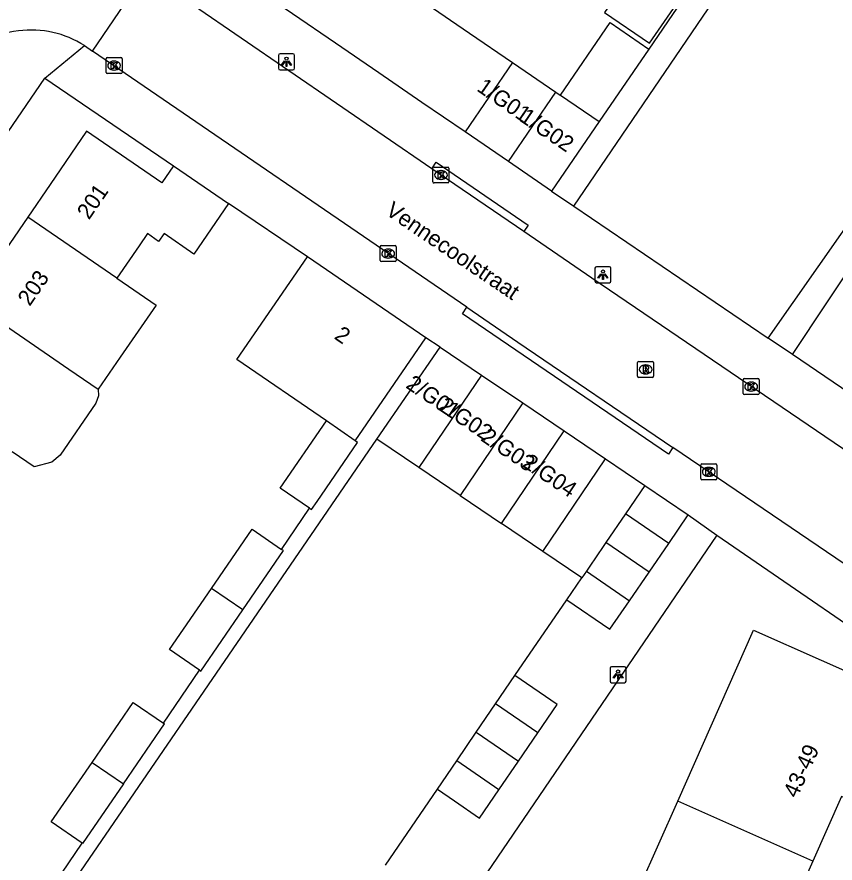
# Model space of a CAD drawing. Extents: x 160026 to 161302, y 384757 to 385701.
# Drawn here: x 160144.2 to 160195.4, y 385431.4 to 385484.3 of the extents above; entities that cross this region are included whole.
import ezdxf

# ---------------------------------------------------------------- set-up
doc = ezdxf.new("R2010")
doc.units = 0
for name, color, linetype in [('IMGEO_Kolk', 7, 'Continuous'), ('IMGEO_Lichtpunt', 7, 'Continuous'), ('IMGEO_Muur', 7, 'Continuous'), ('IMGEO_Openbare_ruimte_label', 7, 'Continuous'), ('IMGEO_Pand', 7, 'Continuous'), ('IMGEO_Pand_nummerreeks', 7, 'Continuous'), ('IMGEO_Rijbaan_lokaal_gesloten', 7, 'Continuous'), ('IMGEO_Rijbaan_lokaal_open', 7, 'Continuous'), ('IMGEO_Rioolput', 7, 'Continuous'), ('IMGEO_Voetpad_open', 7, 'Continuous')]:
    doc.layers.add(name, color=color, linetype=linetype)

msp = doc.modelspace()

# ---------------------------------------------------------------- linework, layer by layer
at = {"layer": 'IMGEO_Kolk'}
for p, q in [((160149.803, 385480.797), (160149.803, 385481.649)), ((160149.878, 385481.723), (160150.73, 385481.723)), ((160150.804, 385481.649), (160150.804, 385480.797)), ((160150.291, 385481.503), (160150.316, 385481.503)), ((160150.73, 385480.723), (160149.878, 385480.723)), ((160150.314, 385480.943), (160150.289, 385480.943)), ((160170.237, 385473.959), (160170.237, 385474.811)), ((160170.312, 385474.885), (160171.164, 385474.885)), ((160171.238, 385474.811), (160171.238, 385473.959)), ((160170.725, 385474.665), (160170.75, 385474.665)), ((160171.164, 385473.885), (160170.312, 385473.885)), ((160170.748, 385474.105), (160170.723, 385474.105)), ((160167.014, 385469.97), (160167.866, 385469.97)), ((160166.939, 385469.044), (160166.939, 385469.896)), ((160167.427, 385469.75), (160167.452, 385469.75)), ((160167.94, 385469.896), (160167.94, 385469.044)), ((160167.866, 385468.97), (160167.014, 385468.97)), ((160167.45, 385469.19), (160167.425, 385469.19)), ((160189.632, 385460.729), (160189.632, 385461.581)), ((160189.707, 385461.655), (160190.559, 385461.655)), ((160190.633, 385461.581), (160190.633, 385460.729)), ((160190.12, 385461.435), (160190.145, 385461.435)), ((160190.559, 385460.655), (160189.707, 385460.655)), ((160190.143, 385460.875), (160190.118, 385460.875)), ((160186.982, 385455.402), (160186.982, 385456.254)), ((160187.057, 385456.328), (160187.909, 385456.328)), ((160187.983, 385456.254), (160187.983, 385455.402)), ((160187.47, 385456.108), (160187.495, 385456.108)), ((160187.909, 385455.328), (160187.057, 385455.328)), ((160187.493, 385455.548), (160187.468, 385455.548))]:
    msp.add_line(p, q, dxfattribs=at)
for points in [[(160149.803, 385480.797), (160149.803, 385481.649)], [(160149.878, 385481.723), (160150.73, 385481.723)], [(160150.804, 385481.649), (160150.804, 385480.797)], [(160150.124, 385481.423), (160150.247, 385481.423), (160150.247, 385481.272), (160150.377, 385481.423), (160150.541, 385481.423), (160150.395, 385481.272), (160150.548, 385481.023), (160150.396, 385481.023), (160150.311, 385481.187), (160150.247, 385481.12), (160150.247, 385481.023), (160150.124, 385481.023), (160150.124, 385481.423)], [(160150.73, 385480.723), (160149.878, 385480.723)], [(160170.237, 385473.959), (160170.237, 385474.811)], [(160170.312, 385474.885), (160171.164, 385474.885)], [(160171.238, 385474.811), (160171.238, 385473.959)], [(160170.558, 385474.585), (160170.681, 385474.585), (160170.681, 385474.434), (160170.811, 385474.585), (160170.975, 385474.585), (160170.829, 385474.434), (160170.982, 385474.185), (160170.83, 385474.185), (160170.745, 385474.349), (160170.681, 385474.282), (160170.681, 385474.185), (160170.558, 385474.185), (160170.558, 385474.585)], [(160171.164, 385473.885), (160170.312, 385473.885)], [(160167.014, 385469.97), (160167.866, 385469.97)], [(160166.939, 385469.044), (160166.939, 385469.896)], [(160167.26, 385469.67), (160167.383, 385469.67), (160167.383, 385469.519), (160167.513, 385469.67), (160167.677, 385469.67), (160167.531, 385469.519), (160167.684, 385469.27), (160167.532, 385469.27), (160167.447, 385469.434), (160167.383, 385469.367), (160167.383, 385469.27), (160167.26, 385469.27), (160167.26, 385469.67)], [(160167.94, 385469.896), (160167.94, 385469.044)], [(160167.866, 385468.97), (160167.014, 385468.97)], [(160189.632, 385460.729), (160189.632, 385461.581)], [(160189.707, 385461.655), (160190.559, 385461.655)], [(160190.633, 385461.581), (160190.633, 385460.729)], [(160189.953, 385461.355), (160190.076, 385461.355), (160190.076, 385461.204), (160190.206, 385461.355), (160190.37, 385461.355), (160190.224, 385461.204), (160190.377, 385460.955), (160190.225, 385460.955), (160190.14, 385461.119), (160190.076, 385461.052), (160190.076, 385460.955), (160189.953, 385460.955), (160189.953, 385461.355)], [(160190.559, 385460.655), (160189.707, 385460.655)], [(160186.982, 385455.402), (160186.982, 385456.254)], [(160187.057, 385456.328), (160187.909, 385456.328)], [(160187.983, 385456.254), (160187.983, 385455.402)], [(160187.303, 385456.028), (160187.426, 385456.028), (160187.426, 385455.877), (160187.556, 385456.028), (160187.72, 385456.028), (160187.574, 385455.877), (160187.727, 385455.628), (160187.575, 385455.628), (160187.49, 385455.792), (160187.426, 385455.725), (160187.426, 385455.628), (160187.303, 385455.628), (160187.303, 385456.028)], [(160187.909, 385455.328), (160187.057, 385455.328)]]:
    msp.add_lwpolyline(points, dxfattribs=at)
for centre, start, end in [((160149.88, 385481.647), 91.552, 178.448), ((160149.88, 385481.647), 91.552, 178.448), ((160150.728, 385481.647), 1.552, 88.448), ((160150.728, 385481.647), 1.552, 88.448), ((160149.88, 385480.799), 181.552, 268.448), ((160149.88, 385480.799), 181.552, 268.448), ((160150.728, 385480.799), 271.552, 358.448), ((160150.728, 385480.799), 271.552, 358.448), ((160170.314, 385474.809), 91.552, 178.448), ((160170.314, 385474.809), 91.552, 178.448), ((160171.162, 385474.809), 1.552, 88.448), ((160171.162, 385474.809), 1.552, 88.448), ((160170.314, 385473.961), 181.552, 268.448), ((160170.314, 385473.961), 181.552, 268.448), ((160171.162, 385473.961), 271.552, 358.448), ((160171.162, 385473.961), 271.552, 358.448), ((160167.016, 385469.894), 91.552, 178.448), ((160167.016, 385469.894), 91.552, 178.448), ((160167.864, 385469.894), 1.552, 88.448), ((160167.864, 385469.894), 1.552, 88.448), ((160167.016, 385469.046), 181.552, 268.448), ((160167.016, 385469.046), 181.552, 268.448), ((160167.864, 385469.046), 271.552, 358.448), ((160167.864, 385469.046), 271.552, 358.448), ((160189.709, 385461.579), 91.552, 178.448), ((160189.709, 385461.579), 91.552, 178.448), ((160190.557, 385461.579), 1.552, 88.448), ((160190.557, 385461.579), 1.552, 88.448), ((160189.709, 385460.731), 181.552, 268.448), ((160189.709, 385460.731), 181.552, 268.448), ((160190.557, 385460.731), 271.552, 358.448), ((160190.557, 385460.731), 271.552, 358.448), ((160187.059, 385456.252), 91.552, 178.448), ((160187.059, 385456.252), 91.552, 178.448), ((160187.907, 385456.252), 1.552, 88.448), ((160187.907, 385456.252), 1.552, 88.448), ((160187.059, 385455.404), 181.552, 268.448), ((160187.059, 385455.404), 181.552, 268.448), ((160187.907, 385455.404), 271.552, 358.448), ((160187.907, 385455.404), 271.552, 358.448)]:
    msp.add_arc(centre, 0.0765, start, end, dxfattribs=at)
for centre, major_axis, ratio, start_param, end_param in [((160150.29, 385481.223), (-0.387, 0.002), 0.722429, 4.712389, 7.853982), ((160150.315, 385481.223), (-0.39, 0.002), 0.717154, 1.570796, 4.712389), ((160170.724, 385474.385), (-0.387, 0.002), 0.722429, 4.712389, 7.853982), ((160170.749, 385474.385), (-0.39, 0.002), 0.717154, 1.570796, 4.712389), ((160167.426, 385469.47), (-0.387, 0.002), 0.722429, 4.712389, 7.853982), ((160167.451, 385469.47), (-0.39, 0.002), 0.717154, 1.570796, 4.712389), ((160190.119, 385461.155), (-0.387, 0.002), 0.722429, 4.712389, 7.853982), ((160190.144, 385461.155), (-0.39, 0.002), 0.717154, 1.570796, 4.712389), ((160187.469, 385455.828), (-0.387, 0.002), 0.722429, 4.712389, 7.853982), ((160187.494, 385455.828), (-0.39, 0.002), 0.717154, 1.570796, 4.712389)]:
    msp.add_ellipse(centre, major_axis=major_axis, ratio=ratio, start_param=start_param, end_param=end_param, dxfattribs=at)
at = {"layer": 'IMGEO_Lichtpunt'}
for p, q in [((160160.584, 385481.864), (160160.584, 385481.057)), ((160160.584, 385481.864), (160160.584, 385481.057)), ((160161.486, 385481.959), (160160.678, 385481.959)), ((160161.486, 385481.959), (160160.678, 385481.959)), ((160161.58, 385481.057), (160161.58, 385481.864)), ((160161.58, 385481.057), (160161.58, 385481.864)), ((160160.678, 385480.963), (160161.486, 385480.963)), ((160160.678, 385480.963), (160161.486, 385480.963)), ((160180.368, 385468.552), (160180.368, 385467.745)), ((160180.368, 385468.552), (160180.368, 385467.745)), ((160181.27, 385468.647), (160180.462, 385468.647)), ((160181.27, 385468.647), (160180.462, 385468.647)), ((160181.364, 385467.745), (160181.364, 385468.552)), ((160181.364, 385467.745), (160181.364, 385468.552)), ((160180.462, 385467.651), (160181.27, 385467.651)), ((160180.462, 385467.651), (160181.27, 385467.651)), ((160181.315, 385443.546), (160181.315, 385442.739)), ((160181.315, 385443.546), (160181.315, 385442.739)), ((160182.217, 385443.641), (160181.409, 385443.641)), ((160182.217, 385443.641), (160181.409, 385443.641)), ((160182.311, 385442.739), (160182.311, 385443.546)), ((160182.311, 385442.739), (160182.311, 385443.546)), ((160181.409, 385442.645), (160182.217, 385442.645)), ((160181.409, 385442.645), (160182.217, 385442.645))]:
    msp.add_line(p, q, dxfattribs=at)
for points in [[(160160.958, 385481.528), (160160.997, 385481.5), (160160.809, 385481.238), (160160.771, 385481.265), (160160.958, 385481.528)], [(160161.06, 385481.48), (160161.107, 385481.48), (160161.107, 385481.158), (160161.06, 385481.158), (160161.06, 385481.48)], [(160161.17, 385481.5), (160161.208, 385481.527), (160161.395, 385481.265), (160161.356, 385481.237), (160161.17, 385481.5)], [(160180.742, 385468.216), (160180.781, 385468.188), (160180.593, 385467.926), (160180.555, 385467.953), (160180.742, 385468.216)], [(160180.844, 385468.168), (160180.891, 385468.168), (160180.891, 385467.846), (160180.844, 385467.846), (160180.844, 385468.168)], [(160180.954, 385468.188), (160180.992, 385468.215), (160181.179, 385467.953), (160181.14, 385467.925), (160180.954, 385468.188)], [(160181.689, 385443.21), (160181.728, 385443.182), (160181.54, 385442.92), (160181.502, 385442.947), (160181.689, 385443.21)], [(160181.791, 385443.162), (160181.838, 385443.162), (160181.838, 385442.84), (160181.791, 385442.84), (160181.791, 385443.162)], [(160181.901, 385443.182), (160181.939, 385443.209), (160182.126, 385442.947), (160182.087, 385442.919), (160181.901, 385443.182)]]:
    msp.add_lwpolyline(points, dxfattribs=at)
for centre in [(160161.083, 385481.662), (160180.867, 385468.35), (160181.814, 385443.344)]:
    msp.add_circle(centre, 0.0994, dxfattribs=at)
for centre, start, end in [((160160.678, 385481.864), 90, 180), ((160160.678, 385481.864), 90, 180), ((160161.486, 385481.864), 0, 90), ((160161.486, 385481.864), 0, 90), ((160160.678, 385481.057), 180, 270), ((160160.678, 385481.057), 180, 270), ((160161.486, 385481.057), 270, 0), ((160161.486, 385481.057), 270, 360), ((160180.462, 385468.552), 90, 180), ((160180.462, 385468.552), 90, 180), ((160181.27, 385468.552), 0, 90), ((160181.27, 385468.552), 0, 90), ((160180.462, 385467.745), 180, 270), ((160180.462, 385467.745), 180, 270), ((160181.27, 385467.745), 270, 0), ((160181.27, 385467.745), 270, 360), ((160181.409, 385443.546), 90, 180), ((160181.409, 385443.546), 90, 180), ((160182.217, 385443.546), 0, 90), ((160182.217, 385443.546), 0, 90), ((160181.409, 385442.739), 180, 270), ((160181.409, 385442.739), 180, 270), ((160182.217, 385442.739), 270, 0), ((160182.217, 385442.739), 270, 360)]:
    msp.add_arc(centre, 0.0946, start, end, dxfattribs=at)
at = {"layer": 'IMGEO_Muur'}
msp.add_lwpolyline([(160162.394, 385469.273), (160157.457, 385472.608)], dxfattribs=at)
at = {"layer": 'IMGEO_Pand'}
for points in [[(160172.253, 385477.079), (160169.552, 385478.927), (160166.852, 385480.774), (160164.151, 385482.622), (160161.45, 385484.47), (160158.749, 385486.318), (160156.048, 385488.166), (160158.856, 385492.246)], [(160185.644, 385485.348), (160182.816, 385487.262), (160180.961, 385484.541), (160183.771, 385482.624), (160185.644, 385485.348)], [(160169.703, 385485.189), (160169.818, 385485.11), (160172.517, 385483.259), (160175.216, 385481.409)], [(160178.205, 385479.384), (160181.318, 385483.921), (160183.742, 385482.258)], [(160183.742, 385482.258), (160180.629, 385477.72)], [(160175.216, 385481.409), (160172.253, 385477.079)], [(160175.216, 385481.409), (160177.915, 385479.558)], [(160174.954, 385475.231), (160177.915, 385479.558)], [(160177.915, 385479.558), (160178.193, 385479.367), (160178.205, 385479.384)], [(160178.205, 385479.384), (160180.629, 385477.72)], [(160180.629, 385477.72), (160177.655, 385473.383)], [(160154.018, 385474.967), (160153.282, 385473.894), (160148.581, 385477.118), (160146.296, 385473.786), (160144.904, 385471.756)], [(160174.954, 385475.231), (160172.253, 385477.079)], [(160177.655, 385473.383), (160174.954, 385475.231)], [(160154.018, 385474.967), (160157.457, 385472.608)], [(160157.457, 385472.608), (160155.289, 385469.446), (160153.429, 385470.722), (160153.08, 385470.232), (160152.386, 385470.718), (160151.87, 385469.965), (160150.477, 385467.934)], [(160144.904, 385471.756), (160142.645, 385468.462), (160141.293, 385466.49)], [(160150.477, 385467.934), (160144.904, 385471.756)], [(160163.573, 385459.013), (160157.985, 385462.844), (160162.394, 385469.273)], [(160169.793, 385464.2), (160162.394, 385469.273)], [(160150.477, 385467.934), (160152.924, 385466.256), (160150.683, 385462.988), (160149.313, 385460.99)], [(160141.293, 385466.49), (160147.467, 385462.256), (160149.313, 385460.99)], [(160165.384, 385457.771), (160169.793, 385464.2)], [(160166.729, 385457.866), (160170.682, 385463.631)], [(160170.682, 385463.631), (160173.268, 385461.881)], [(160173.268, 385461.881), (160169.352, 385456.092)], [(160173.268, 385461.881), (160175.855, 385460.132)], [(160149.313, 385460.99), (160149.318, 385460.57), (160149.161, 385460.117), (160146.93, 385456.863), (160146.415, 385456.44), (160145.315, 385456.139), (160143.939, 385457.083)], [(160175.855, 385460.132), (160171.939, 385454.343)], [(160175.855, 385460.132), (160178.442, 385458.382)], [(160162.522, 385453.557), (160160.692, 385454.812), (160163.573, 385459.013)], [(160165.384, 385457.771), (160163.573, 385459.013)], [(160174.526, 385452.594), (160178.442, 385458.382)], [(160178.442, 385458.382), (160181.028, 385456.632)], [(160141.804, 385421.521), (160166.729, 385457.866)], [(160162.522, 385453.557), (160162.647, 385453.471), (160162.996, 385453.979), (160165.528, 385457.672), (160165.384, 385457.771)], [(160169.352, 385456.092), (160166.729, 385457.866)], [(160177.113, 385450.845), (160181.028, 385456.632)], [(160171.939, 385454.343), (160169.352, 385456.092)], [(160183.494, 385454.965), (160182.28, 385453.195)], [(160183.494, 385454.965), (160186.201, 385453.133)], [(160171.939, 385454.343), (160174.526, 385452.594)], [(160182.28, 385453.195), (160181.054, 385451.408)], [(160184.975, 385451.346), (160182.28, 385453.195)], [(160184.975, 385451.346), (160186.201, 385453.133)], [(160177.113, 385450.845), (160174.526, 385452.594)], [(160156.392, 385448.542), (160158.928, 385452.241), (160160.77, 385450.978)], [(160158.347, 385447.201), (160160.884, 385450.9), (160160.77, 385450.978)], [(160181.054, 385451.408), (160180.314, 385450.328), (160180.164, 385450.11), (160179.829, 385449.621)], [(160183.75, 385449.559), (160181.054, 385451.408)], [(160183.75, 385449.559), (160184.975, 385451.346)], [(160179.542, 385449.203), (160177.113, 385450.845)], [(160179.829, 385449.621), (160179.542, 385449.203)], [(160179.829, 385449.621), (160182.525, 385447.772)], [(160182.525, 385447.772), (160183.75, 385449.559)], [(160178.603, 385447.834), (160179.542, 385449.203)], [(160155.639, 385443.425), (160153.764, 385444.711), (160156.392, 385448.542)], [(160158.347, 385447.201), (160156.392, 385448.542)], [(160175.353, 385443.095), (160178.603, 385447.834)], [(160178.603, 385447.834), (160181.299, 385445.985), (160182.525, 385447.772)], [(160155.639, 385443.425), (160155.72, 385443.369), (160158.347, 385447.201)], [(160185.543, 385435.246), (160190.285, 385445.923), (160198.736, 385442.169), (160196.832, 385437.882), (160197.864, 385437.424), (160196.815, 385435.064), (160195.773, 385435.527), (160193.983, 385431.497)], [(160174.148, 385441.319), (160175.353, 385443.095)], [(160176.797, 385439.502), (160178.011, 385441.272), (160175.353, 385443.095)], [(160148.933, 385437.666), (160151.501, 385441.411), (160153.39, 385440.115)], [(160172.943, 385439.543), (160174.148, 385441.319)], [(160176.797, 385439.502), (160174.148, 385441.319)], [(160150.889, 385436.325), (160153.457, 385440.069), (160153.39, 385440.115)], [(160171.731, 385437.757), (160172.943, 385439.543)], [(160172.943, 385439.543), (160175.584, 385437.732)], [(160175.584, 385437.732), (160176.797, 385439.502)], [(160148.299, 385432.619), (160146.376, 385433.937), (160148.933, 385437.666)], [(160148.933, 385437.666), (160150.889, 385436.325)], [(160170.526, 385435.981), (160171.731, 385437.757)], [(160174.363, 385435.952), (160171.731, 385437.757)], [(160174.363, 385435.952), (160175.584, 385437.732)], [(160150.889, 385436.325), (160148.332, 385432.596), (160148.299, 385432.619)], [(160167.274, 385431.239), (160170.526, 385435.981)], [(160170.526, 385435.981), (160171.577, 385435.26), (160173.149, 385434.182), (160174.363, 385435.952)], [(160180.8, 385424.57), (160185.543, 385435.246)], [(160193.983, 385431.497), (160185.543, 385435.246)], [(160193.983, 385431.497), (160192.127, 385427.319), (160193.163, 385426.858), (160192.097, 385424.457), (160191.076, 385424.91), (160189.256, 385420.814)]]:
    msp.add_lwpolyline(points, dxfattribs=at)
at = {"layer": 'IMGEO_Rijbaan_lokaal_gesloten'}
for points in [[(160148.957, 385482.128), (160152.278, 385487.052)], [(160148.451, 385482.473), (160148.957, 385482.128)], [(160181.028, 385456.632), (160183.494, 385454.965)]]:
    msp.add_lwpolyline(points, dxfattribs=at)
for centre, radius, start, end in [((160145.12, 385477.276), 6.174, 97.3281, 144.8365), ((160145.116, 385477.267), 6.183, 57.3524, 97.2809)]:
    msp.add_arc(centre, radius, start, end, dxfattribs=at)
at = {"layer": 'IMGEO_Rijbaan_lokaal_open'}
for points in [[(160170.159, 385474.781), (160152.278, 385487.052)], [(160172.357, 385466.114), (160148.957, 385482.128)], [(160175.915, 385470.845), (160170.159, 385474.781)], [(160200.435, 385454.194), (160199.088, 385455.07), (160180.167, 385467.938), (160175.915, 385470.845)], [(160172.357, 385466.114), (160175.537, 385463.942), (160185.235, 385457.355)], [(160202.245, 385445.802), (160185.235, 385457.355)]]:
    msp.add_lwpolyline(points, dxfattribs=at)
at = {"layer": 'IMGEO_Rioolput'}
for p, q in [((160183.034, 385461.803), (160183.034, 385462.655)), ((160183.109, 385462.729), (160183.961, 385462.729)), ((160184.035, 385462.655), (160184.035, 385461.803)), ((160183.522, 385462.509), (160183.547, 385462.509)), ((160183.961, 385461.729), (160183.109, 385461.729)), ((160183.545, 385461.949), (160183.52, 385461.949))]:
    msp.add_line(p, q, dxfattribs=at)
for points in [[(160183.034, 385461.803), (160183.034, 385462.655)], [(160183.109, 385462.729), (160183.961, 385462.729)], [(160184.035, 385462.655), (160184.035, 385461.803)], [(160183.623, 385462.427), (160183.371, 385462.429), (160183.371, 385462.029)], [(160183.371, 385462.029), (160183.495, 385462.029), (160183.495, 385462.191), (160183.506, 385462.191)], [(160183.549, 385462.348), (160183.495, 385462.348), (160183.495, 385462.267)], [(160183.495, 385462.267), (160183.547, 385462.267)], [(160183.553, 385462.162), (160183.624, 385462.029), (160183.764, 385462.029), (160183.699, 385462.155)], [(160183.961, 385461.729), (160183.109, 385461.729)]]:
    msp.add_lwpolyline(points, dxfattribs=at)
for centre, radius, start, end in [((160183.111, 385462.653), 0.0765, 91.552, 178.448), ((160183.111, 385462.653), 0.0765, 91.552, 178.448), ((160183.959, 385462.653), 0.0765, 1.552, 88.448), ((160183.959, 385462.653), 0.0765, 1.552, 88.448), ((160183.505, 385462.138), 0.0533, 26.0293, 88.6989), ((160183.531, 385462.456), 0.19, 274.7715, 282.9687), ((160183.555, 385462.252), 0.0964, 77.0061, 93.1865), ((160183.569, 385462.309), 0.0378, 276.6634, 79.6772), ((160183.622, 385462.317), 0.109, 350.3612, 89.416), ((160183.62, 385462.317), 0.112, 277.5842, 350.9817), ((160183.604, 385462.102), 0.108, 29.5134, 73.7905), ((160183.111, 385461.805), 0.0765, 181.552, 268.448), ((160183.111, 385461.805), 0.0765, 181.552, 268.448), ((160183.959, 385461.805), 0.0765, 271.552, 358.448), ((160183.959, 385461.805), 0.0765, 271.552, 358.448)]:
    msp.add_arc(centre, radius, start, end, dxfattribs=at)
for centre, major_axis, ratio, start_param, end_param in [((160183.521, 385462.229), (-0.387, 0.002), 0.722429, 4.712389, 7.853982), ((160183.546, 385462.229), (-0.39, 0.002), 0.717154, 1.570796, 4.712389)]:
    msp.add_ellipse(centre, major_axis=major_axis, ratio=ratio, start_param=start_param, end_param=end_param, dxfattribs=at)
at = {"layer": 'IMGEO_Voetpad_open'}
for points in [[(160191.188, 385464.185), (160200.423, 385477.359), (160213.246, 385498.748), (160215.8, 385502.686), (160216.228, 385502.359), (160218.318, 385504.995), (160218.845, 385504.672), (160233.689, 385522.91)], [(160179.051, 385472.434), (160197.173, 385499.099), (160195.839, 385500.008), (160183.742, 385482.258)], [(160192.707, 385463.153), (160214.103, 385495.368), (160230.744, 385484.695)], [(160145.973, 385480.432), (160148.451, 385482.473)], [(160116.497, 385437.343), (160145.973, 385480.432)], [(160145.973, 385480.432), (160154.018, 385474.967)], [(160170.159, 385474.781), (160170.441, 385475.193), (160176.197, 385471.257), (160175.915, 385470.845)], [(160177.655, 385473.383), (160179.051, 385472.434)], [(160162.394, 385469.273), (160157.457, 385472.608)], [(160179.051, 385472.434), (160191.188, 385464.185)], [(160185.235, 385457.355), (160184.957, 385456.94), (160172.079, 385465.699), (160172.357, 385466.114)], [(160170.682, 385463.631), (160169.793, 385464.2)], [(160192.707, 385463.153), (160191.188, 385464.185)], [(160206.465, 385453.803), (160192.707, 385463.153)], [(160160.77, 385450.978), (160162.522, 385453.557)], [(160186.201, 385453.133), (160187.987, 385451.859)], [(160187.987, 385451.859), (160158.924, 385409.199)], [(160187.987, 385451.859), (160201.338, 385442.708)], [(160153.39, 385440.115), (160155.639, 385443.425)], [(160146.212, 385429.506), (160148.299, 385432.619)]]:
    msp.add_lwpolyline(points, dxfattribs=at)

# ---------------------------------------------------------------- texts
at = {"layer": 'IMGEO_Openbare_ruimte_label'}
msp.add_text('Vennecoolstraat', height=1, rotation=325.8014, dxfattribs=at).set_placement((160167.208, 385471.964))
at = {"layer": 'IMGEO_Pand_nummerreeks'}
for s, rotation, p in [('1/G01', 325.3048, (160172.919, 385479.692)), ('1/G02', 325.905, (160175.588, 385477.812)), ('201', 55.5588, (160148.732, 385471.539)), ('203', 55.5588, (160145.026, 385466.134)), ('2', 325.5652, (160164.009, 385464.188)), ('2/G01', 326.0778, (160168.479, 385461.123)), ('2/G02', 326.0778, (160170.507, 385459.756)), ('2/G03', 326.0778, (160173.162, 385457.821)), ('2/G04', 326.0778, (160175.768, 385456.204)), ('43-49', 65.5712, (160192.997, 385435.376))]:
    msp.add_text(s, height=1, rotation=rotation, dxfattribs=at).set_placement(p)

doc.saveas('drawing.dxf')
